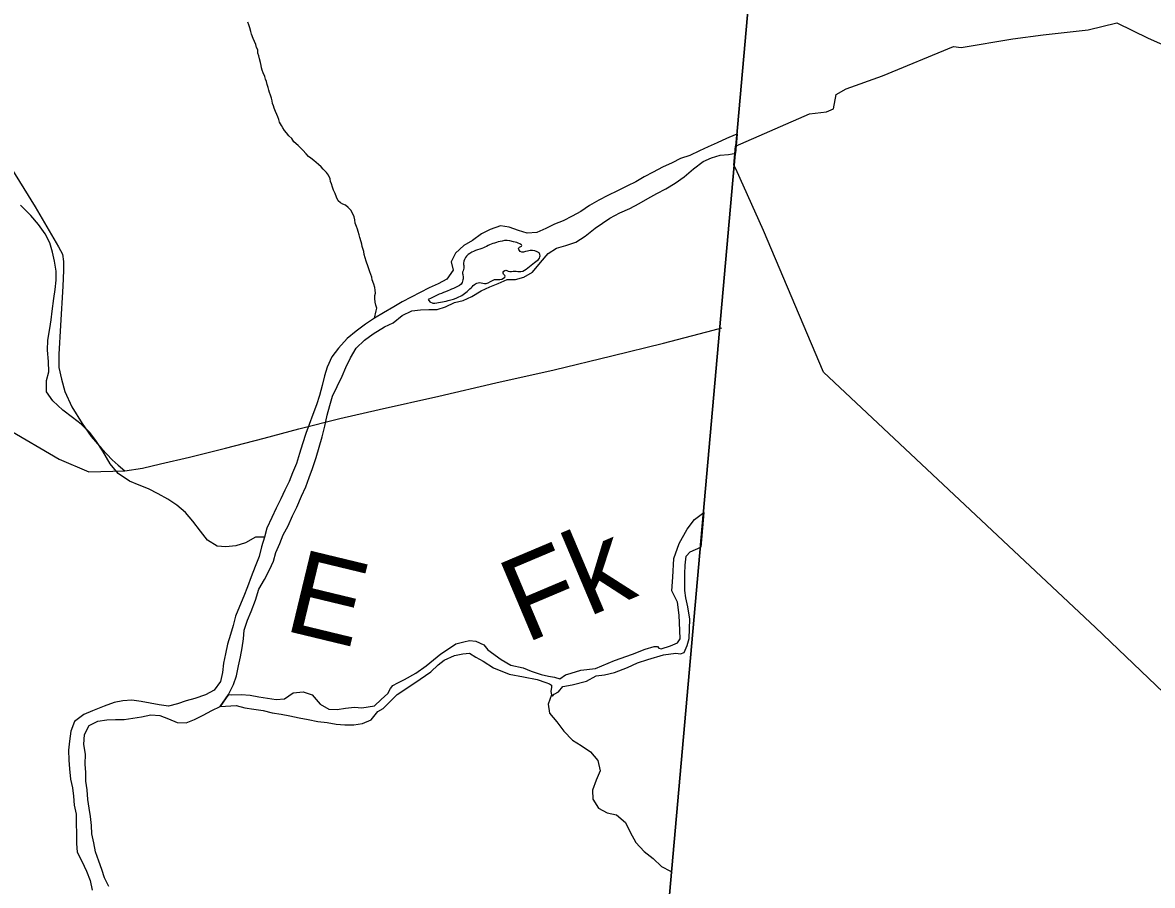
# Model space of a CAD drawing. Extents: x 1310247 to 1664935, y 284496 to 704931.
# Drawn here: x 1542519 to 1549276, y 510674 to 515830 of the extents above; entities that cross this region are included whole.
import ezdxf

# ---------------------------------------------------------------- set-up
doc = ezdxf.new("R2010")
doc.units = 0
for name, color, linetype in [('GM_X_Adjacent_County', 7, 'Continuous'), ('GM_X_Adjacent_County_Text', 7, 'Continuous'), ('GM_X_City_Street', 7, 'Continuous'), ('GM_X_County_Road_Text', 7, 'Continuous'), ('GM_X_Interstate_Shield', 7, 'Continuous'), ('GM_X_Major_Lake_Text', 7, 'Continuous'), ('GM_X_Minor_Lake_Text', 7, 'Continuous'), ('GM_X_Minor_River_Text', 7, 'Continuous'), ('GM_X_Township', 7, 'Continuous')]:
    doc.layers.add(name, color=color, linetype=linetype)

msp = doc.modelspace()

# ---------------------------------------------------------------- linework, layer by layer
at = {"layer": 'GM_X_Adjacent_County'}
msp.add_lwpolyline([(1520400.3, 535135.3), (1523205.2, 534705.2), (1530286, 533001.3), (1537570, 531248.4), (1537825.5, 531187), (1546699.3, 529050.2), (1546793.3, 529027.5), (1548052.5, 529426.3), (1547776.9, 526306), (1547463.3, 522758.3), (1547324.3, 521188.2), (1546925.5, 516687), (1546686.4, 513989.1), (1546297.7, 509605.7)], dxfattribs=at)
at = {"layer": 'GM_X_Adjacent_County_Text'}
msp.add_lwpolyline([(1543135.8, 476031.3), (1543818, 482923.1), (1543861.4, 483361.9), (1544122.7, 486001.5), (1544211.7, 487255.6), (1544428.8, 489554.2), (1545002.2, 495623.2), (1545013, 495737.5), (1545078, 496425), (1545352.6, 499330.6), (1545798, 504043.7), (1545822.1, 504298.4), (1546297.7, 509605.7), (1546686.4, 513989.1), (1546925.5, 516687), (1547324.3, 521188.2), (1547463.3, 522758.3), (1547776.9, 526306), (1548052.5, 529426.3), (1548058.9, 529499.7), (1548609.4, 535719), (1548703.3, 536778.9), (1549067.9, 540794.2)], dxfattribs=at)
at = {"layer": 'GM_X_City_Street'}
for p, q in [((1546783.4, 515049.5), (1546793.4, 515163)), ((1543700.4, 511742.3), (1543750.4, 511814.3))]:
    msp.add_line(p, q, dxfattribs=at)
for points in [[(1546793.4, 515163), (1546780.2, 515159.1), (1546727.7, 515136.1), (1546673.2, 515111.2), (1546618.7, 515086.3), (1546566.2, 515063.3), (1546509.6, 515036.4), (1546453.2, 515017.5), (1546402.7, 514992.5), (1546346.2, 514965.7), (1546289.6, 514936.8), (1546236.9, 514907.8), (1546186.3, 514878.8), (1546135.8, 514853.8), (1546077.2, 514825), (1546018.6, 514796.1), (1545964.1, 514769.2), (1545909.4, 514736.3), (1545856.6, 514701.3), (1545806, 514672.3), (1545751.5, 514645.4), (1545699, 514624.4), (1545648.5, 514599.4), (1545594, 514574.5), (1545535.9, 514571.7), (1545484.2, 514586.8), (1545428.6, 514607.9), (1545376.8, 514615), (1545314.3, 514594.2), (1545263.8, 514567.2), (1545209, 514528.3), (1545158.3, 514497.3), (1545107.4, 514452.3), (1545082.3, 514400.7), (1545093.3, 514350.4), (1545056.2, 514297.1), (1545003.6, 514268.1), (1544951.1, 514245.2), (1544896.5, 514216.2), (1544841.9, 514189.3), (1544789.3, 514160.3), (1544738.7, 514131.3), (1544677, 514095.8)], [(1544682.3, 514012.3), (1544734.7, 514035.3), (1544789.7, 514080.2), (1544846.2, 514107.1), (1544898.4, 514114), (1544948.4, 514115), (1544998.5, 514116), (1545048.8, 514131), (1545101.3, 514156), (1545153.6, 514168.9), (1545206, 514191.9), (1545260.8, 514226.8), (1545313.3, 514249.8), (1545363.7, 514270.8), (1545416.2, 514293.7), (1545466.2, 514294.7), (1545516.5, 514307.7), (1545569.1, 514338.6), (1545616.3, 514395.8), (1545661.4, 514448.9), (1545712.1, 514481.9), (1545768.4, 514496.8), (1545826.9, 514517.6), (1545883.6, 514552.5), (1545942.6, 514601.4), (1546029.9, 514661.7), (1546090.5, 514692.5), (1546151.1, 514719.3), (1546205.7, 514748.2), (1546258.3, 514779.2), (1546310.9, 514808.1), (1546365.5, 514837.1), (1546422.2, 514870), (1546475, 514907), (1546532, 514955.8), (1546588.9, 514998.8), (1546639.4, 515021.8), (1546689.7, 515036.7), (1546739.8, 515041.7), (1546783.4, 515049.5)], [(1544962.7, 514183.2), (1544943.7, 514175.2), (1544953.4, 514161), (1544972.7, 514152)], [(1544677, 514095.8), (1544624.3, 514062.6), (1544569.7, 514027.4), (1544512.9, 513986.2), (1544460.1, 513941), (1544407.1, 513883.8), (1544368.2, 513832.3), (1544341.2, 513770.6), (1544324.4, 513718.8), (1544309.5, 513661), (1544294.5, 513601.2), (1544275.6, 513545.4), (1544254.6, 513487.7), (1544231.7, 513428), (1544212.8, 513374.2), (1544191.8, 513312.5), (1544174.9, 513254.6), (1544155.9, 513194.9), (1544133, 513139.2), (1544112.1, 513087.4), (1544087.3, 513035.8), (1544062.4, 512984.1), (1544035.5, 512928.4), (1544008.6, 512872.8), (1543979.5, 512809.2), (1543964.7, 512755.3), (1543947.7, 512697.5), (1543932.8, 512639.7), (1543909.8, 512580), (1543884.8, 512518.3), (1543863.8, 512458.6), (1543840.9, 512402.9), (1543815.9, 512341.2), (1543792.9, 512281.5), (1543778.1, 512227.6), (1543761.2, 512173.8), (1543744.3, 512116), (1543731.3, 512058.2), (1543720.4, 512002.3), (1543713.6, 511946.3), (1543702.7, 511892.4), (1543663.8, 511841), (1543613.3, 511811.7), (1543548.8, 511790.7), (1543496.5, 511775.5), (1543446.1, 511758.3), (1543391.8, 511745.1), (1543335.8, 511752), (1543281.8, 511762.8), (1543227.9, 511771.7), (1543171.9, 511780.6), (1543117.7, 511777.4), (1543065.4, 511766.2), (1543007, 511745.1), (1542936.4, 511716.2), (1542884, 511695), (1542829.2, 511653.8), (1542806.3, 511596), (1542799.3, 511536.1), (1542792.5, 511482.1), (1542795.5, 511422), (1542798.7, 511369.9), (1542805.8, 511307.7), (1542817, 511257.5), (1542822.2, 511207.4), (1542827.4, 511153.2), (1542838.6, 511099), (1542839.7, 511042.9), (1542840.8, 510982.8), (1542841.9, 510924.7), (1542845.1, 510872.6), (1542872.3, 510818.1), (1542901.4, 510757.6), (1542922.6, 510703.2), (1542935.7, 510644.9)], [(1543750.4, 511814.3), (1543780.6, 511873.2), (1543797.4, 511925), (1543810.4, 511984.9), (1543821.2, 512038.8), (1543832.1, 512092.6), (1543838.9, 512146.6), (1543843.8, 512198.6), (1543864.7, 512258.3), (1543885.6, 512310.1), (1543910.7, 512377.8), (1543931.7, 512443.5), (1543964.7, 512501), (1543995.7, 512558.6), (1544018.5, 512610.3), (1544033.4, 512662.2), (1544056.2, 512715.9), (1544077.1, 512767.6), (1544106, 512823.2), (1544133, 512882.9), (1544157.9, 512934.5), (1544186.9, 513000.2), (1544211.8, 513055.8), (1544232.8, 513111.6), (1544251.6, 513165.3), (1544274.7, 513231.1), (1544291.7, 513292.9), (1544310.7, 513354.6), (1544325.7, 513418.5), (1544340.8, 513484.3), (1544355.7, 513542.2), (1544372.6, 513598), (1544399.6, 513655.6), (1544430.6, 513717.2), (1544451.4, 513768.9), (1544480.4, 513826.5), (1544513.3, 513884.1), (1544564.2, 513931.4), (1544614.9, 513970.6), (1544682.3, 514012.3)], [(1543034.3, 510667.4), (1543009, 510717.9), (1542991.8, 510768.2), (1542974.5, 510818.5), (1542955.3, 510874.9), (1542944.1, 510927.1), (1542933, 510981.4), (1542931.7, 511031.5), (1542924.6, 511085.6), (1542917.3, 511135.8), (1542908.1, 511186), (1542905, 511244.1), (1542897.8, 511296.3), (1542896.6, 511348.4), (1542893.4, 511398.5), (1542894.3, 511458.5), (1542885.2, 511514.7), (1542888.1, 511574.8), (1542917, 511628.4), (1542969.5, 511655.6), (1543021.7, 511662.8), (1543073.9, 511664), (1543126, 511665.1), (1543178.2, 511672.3), (1543230.5, 511681.5), (1543284.7, 511692.7), (1543338.8, 511687.9), (1543390.6, 511669), (1543442.3, 511646.2), (1543496.4, 511645.4), (1543546.8, 511664.6), (1543599.4, 511691.8), (1543649.9, 511719.1), (1543700.4, 511742.3)]]:
    msp.add_lwpolyline(points, dxfattribs=at)
msp.add_spline([(1544972.7, 514152), (1545063.3, 514168.1), (1545127.8, 514190.1), (1545194.2, 514238.1), (1545250.6, 514276.2), (1545290.6, 514270.2), (1545340.5, 514294.2), (1545372.5, 514294.2), (1545404.4, 514314.2), (1545392.4, 514332.2), (1545408.4, 514350.3), (1545422.4, 514344.3), (1545462.3, 514344.3), (1545498.3, 514342.3), (1545540.2, 514364.3), (1545580.2, 514396.3), (1545610.1, 514422.3), (1545610.1, 514450.4), (1545596.2, 514460.4), (1545538.2, 514464.4), (1545494.3, 514462.4), (1545486.3, 514484.4), (1545502.3, 514494.4), (1545454.3, 514520.4), (1545386.4, 514524.5), (1545340.5, 514512.4), (1545264.6, 514480.4), (1545174.1, 514434.4), (1545155.9, 514392.3), (1545158, 514362.3), (1545149.9, 514330.2), (1545151.9, 514320.2), (1545151.9, 514292.2), (1545147.9, 514276.2), (1545107.6, 514246.1), (1545061.3, 514226.1), (1545011, 514206.1), (1544962.7, 514183.2)], degree=3, dxfattribs=at)
at = {"layer": 'GM_X_County_Road_Text'}
msp.add_lwpolyline([(1538926, 512185.7), (1539178.5, 512171.5), (1539748.8, 512451.3), (1541000.7, 513063), (1541617.6, 513369.9), (1541771.3, 513445.2), (1541996.6, 513489), (1542238.7, 513478.5), (1542423.6, 513404.9), (1542736.6, 513220.8), (1542915.4, 513145.3), (1543129.6, 513150.1)], dxfattribs=at)
at = {"layer": 'GM_X_Interstate_Shield'}
for points in [[(1542204.6, 515360.2), (1542205.3, 515358.9), (1542270.7, 515255), (1542432.1, 514989.3), (1542593.4, 514727.7), (1542733, 514490.3), (1542756.6, 514446), (1542764.1, 514401.9), (1542763.6, 514347.9), (1542758.7, 514254), (1542746.4, 514020.1), (1542734.6, 513848.2), (1542735.9, 513768.2), (1542751.1, 513698), (1542770.4, 513625.8), (1542813.5, 513533.4), (1542874.5, 513434.7), (1542929.7, 513356.2), (1542992.9, 513281.5), (1543054.3, 513216.9), (1543089.9, 513185.3)], [(1546649.2, 513991.4), (1546700.7, 514005)], [(1543129.6, 513150.1), (1543235.8, 513167.1), (1543344, 513192), (1543516.3, 513232.2), (1543732.8, 513286.1), (1543963.3, 513345.8), (1544169.9, 513401.7), (1544416.4, 513463.2), (1544650.3, 513518.2), (1545007.9, 513597.4), (1545349.5, 513677.3), (1545697.2, 513755), (1546042.9, 513838.7), (1546352.5, 513913.3), (1546649.2, 513991.4)], [(1543089.9, 513185.3), (1543090, 513185.3), (1543129.6, 513150.1)]]:
    msp.add_lwpolyline(points, dxfattribs=at)
at = {"layer": 'GM_X_Major_Lake_Text'}
msp.add_lwpolyline([(1549433.9, 511738.9), (1548936, 512214.2), (1547308.3, 513740.5), (1546949.1, 514587.3), (1546784.4, 514956.5), (1546773.2, 514978.3), (1546783.2, 515091.3), (1547225.3, 515285.1), (1547327, 515295.6), (1547368.7, 515313.8), (1547384.3, 515399.8), (1547444.3, 515433.7), (1547660.6, 515511.9), (1548085.5, 515686.6), (1548132.4, 515681.3), (1548440, 515733.5), (1548622.4, 515756.9), (1548890.9, 515785.6), (1549062.9, 515827.3), (1549250.6, 515736.1), (1549386.2, 515676.2)], dxfattribs=at)
at = {"layer": 'GM_X_Minor_River_Text'}
for p, q in [((1546593, 512902), (1546574.5, 512694.1)), ((1543750.4, 511814.3), (1543700.4, 511742.3))]:
    msp.add_line(p, q, dxfattribs=at)
for points in [[(1544624.3, 514062.6), (1544632.9, 514106.2), (1544636.7, 514122.5), (1544631.1, 514140.7), (1544627.4, 514158.8), (1544625.9, 514180.9), (1544626.3, 514199), (1544628.7, 514213), (1544627.1, 514231.1), (1544625.4, 514247.2), (1544619.8, 514267.4), (1544610.3, 514291.7), (1544606.7, 514307.8), (1544601, 514324), (1544595.3, 514340.2), (1544585.9, 514370.5), (1544572.6, 514404.9), (1544567, 514423.1), (1544561.4, 514443.2), (1544559.8, 514461.4), (1544550.4, 514491.7), (1544546.7, 514505.8), (1544543, 514519.9), (1544535.5, 514546.2), (1544531.9, 514562.3), (1544526.2, 514580.5), (1544522.5, 514594.6), (1544514.9, 514610.8), (1544507.3, 514631), (1544505.7, 514651.2), (1544502.1, 514669.3), (1544492.5, 514691.6), (1544480.8, 514707.9), (1544465.1, 514724.2), (1544449.3, 514738.6), (1544433.3, 514744.9), (1544419.4, 514753.2), (1544405.6, 514765.5), (1544396, 514785.8), (1544388.5, 514808), (1544378.8, 514828.2), (1544371.2, 514846.5), (1544365.6, 514866.6), (1544359.9, 514880.8), (1544358.3, 514896.9), (1544348.6, 514917.2), (1544336.9, 514933.5), (1544317.3, 514953.9), (1544303.5, 514968.2), (1544287.7, 514982.6), (1544273.9, 514992.9), (1544260, 515005.2), (1544242.3, 515019.6), (1544228.4, 515029.8), (1544214.7, 515046.2), (1544195, 515066.6), (1544181.2, 515080.9), (1544167.5, 515095.2), (1544141.8, 515117.8), (1544128.1, 515136.1), (1544110.4, 515152.5), (1544096.7, 515170.9), (1544084.9, 515185.1), (1544075.2, 515201.4), (1544067.5, 515215.6), (1544055.8, 515233.9), (1544050.2, 515250), (1544044.5, 515266.2), (1544038.8, 515280.4), (1544031.1, 515298.6), (1544023.5, 515318.8), (1544019.8, 515333), (1544014.1, 515347.1), (1544010.4, 515361.3), (1544006.7, 515377.4), (1544001.1, 515395.6), (1543995.4, 515411.8), (1543991.7, 515425.9), (1543988.1, 515442), (1543982.4, 515460.2), (1543976.8, 515478.4), (1543971.1, 515492.5), (1543967.4, 515506.7), (1543957.8, 515528.9), (1543952.1, 515545.1), (1543948.4, 515559.2), (1543944.7, 515573.4), (1543941.1, 515591.5), (1543935.6, 515613.7), (1543932, 515631.9), (1543926.3, 515648), (1543924.7, 515666.1), (1543917, 515680.3), (1543913.3, 515698.5), (1543905.7, 515716.7), (1543898.1, 515734.9), (1543888.6, 515761.2), (1543882.9, 515777.4), (1543877.3, 515797.6), (1543871.7, 515815.8), (1543866, 515831.9)], [(1543964.7, 512755.3), (1543912.5, 512754.2), (1543851.9, 512721.1), (1543793.5, 512702), (1543733.3, 512696.9), (1543683.3, 512701.7), (1543623.7, 512736.6), (1543582.4, 512791.3), (1543537.3, 512850.1), (1543492, 512902.9), (1543440.6, 512945.7), (1543387, 512982.6), (1543329.4, 513013.5), (1543271.7, 513042.5), (1543216, 513065.4), (1543158.2, 513088.3), (1543090.8, 513135.4), (1543041.6, 513192.2), (1542998.7, 513269), (1542961.5, 513325.6), (1542920.2, 513380.3), (1542868.9, 513429.2), (1542817.4, 513470), (1542760, 513513), (1542698.7, 513570), (1542661.5, 513622.6), (1542662.5, 513690.7), (1542675.4, 513742.6), (1542674.3, 513804.6), (1542667.4, 513872.8), (1542670.3, 513932.8), (1542681.4, 514000.8), (1542690.2, 514052.7), (1542695.1, 514104.7), (1542706.3, 514180.6), (1542713.1, 514234.5), (1542720, 514290.5), (1542718.8, 514344.6), (1542709.7, 514404.8), (1542698.5, 514457), (1542681.4, 514513.3), (1542654.2, 514567.8), (1542612.9, 514622.5), (1542567.7, 514677.3), (1542506.5, 514738.3)], [(1544623, 511747.6), (1544662.6, 511783.5), (1544702.8, 511819.5), (1544719, 511849.6), (1544733, 511867.6), (1544763.2, 511883.6), (1544803.5, 511903.6), (1544870, 511941.7), (1544932.4, 511985.7), (1545020.9, 512057.8), (1545065.2, 512087.8), (1545109.5, 512117.9), (1545157.9, 512129.9), (1545192.1, 512137.9), (1545230.3, 512133.9), (1545276.5, 512111.9), (1545300.4, 512081.8), (1545380.2, 512023.8), (1545438.2, 511989.7), (1545512.1, 511973.7), (1545560, 511953.7), (1545619.9, 511933.7), (1545663.9, 511923.7), (1545699.8, 511917.7), (1545731.8, 511907.6), (1545765.7, 511931.7), (1545799.7, 511941.7), (1545857.6, 511959.7), (1545945.5, 511969.7), (1546059.4, 512017.8), (1546167.2, 512055.8), (1546241.1, 512085.8), (1546295.1, 512101.9), (1546315, 512101.9), (1546323, 512091.8), (1546337, 512087.8), (1546392.9, 512105.9), (1546434.9, 512123.9), (1546450.9, 512147.9), (1546448.9, 512196), (1546444.9, 512288.1), (1546434.9, 512366.2), (1546400.9, 512434.2), (1546406.9, 512516.3), (1546413, 512626.4), (1546445, 512716.5), (1546492.9, 512802.6), (1546536.8, 512860.7), (1546593, 512902)], [(1544642.6, 511711.9), (1544674.7, 511731.5), (1544759.2, 511813.5), (1544863.9, 511883.6), (1544960.6, 511949.7), (1545004.8, 511991.7), (1545039.1, 512019.8), (1545101.5, 512047.8), (1545151.8, 512057.8), (1545192.1, 512061.8), (1545230.3, 512037.8), (1545272.5, 512013.8), (1545334.3, 511973.7), (1545428.2, 511935.7), (1545514.1, 511919.7), (1545596, 511903.6), (1545647.9, 511885.6), (1545669.9, 511877.6), (1545681.9, 511869.6), (1545681.9, 511857.6), (1545677.9, 511831.6), (1545681.9, 511811.5), (1545687.8, 511803.5), (1545697.8, 511815.5), (1545723.8, 511829.6), (1545749.8, 511861.6), (1545805.7, 511871.6), (1545891.6, 511893.6), (1545949.5, 511925.7), (1545999.4, 511931.7), (1546059.4, 511945.7), (1546137.3, 511975.7), (1546197.2, 512003.8), (1546257.1, 512023.8), (1546351, 512051.8), (1546424.9, 512061.8), (1546452.8, 512057.8), (1546474.8, 512065.8), (1546492.8, 512107.9), (1546504.8, 512149.9), (1546508.8, 512264), (1546496.8, 512338.1), (1546484.8, 512392.2), (1546478.8, 512436.2), (1546478.8, 512536.3), (1546480.8, 512586.4), (1546486.9, 512640.5), (1546510.9, 512666.5), (1546574.5, 512694.1)], [(1543750.4, 511814.3), (1543767.6, 511813.3)], [(1543767.6, 511813.3), (1543825.7, 511814.4), (1543879.8, 511809.6), (1543931.8, 511800.8), (1543983.7, 511791.9), (1544035.7, 511785.1), (1544085.9, 511788.3), (1544136.5, 511823.6), (1544196.8, 511830.7), (1544250.6, 511811.8), (1544297.8, 511757), (1544349.4, 511726.2), (1544399.5, 511725.4), (1544449.8, 511732.6), (1544503.9, 511737.8), (1544547.5, 511734.9), (1544623, 511747.6)], [(1545681.9, 511811.5), (1545662.1, 511756.8), (1545669, 511702.6), (1545713.9, 511651.6), (1545754.8, 511594.7), (1545807.7, 511541.5), (1545859.1, 511510.4), (1545914.3, 511471.2), (1545959.2, 511420.2), (1545972, 511357.9), (1545948.8, 511302.3), (1545927.6, 511242.6), (1545928.5, 511188.5), (1545963.4, 511135.7), (1546014.8, 511106.6), (1546070.6, 511095.5), (1546123.7, 511050.3), (1546152.5, 510991.6), (1546187.2, 510930.8), (1546236.1, 510875.7), (1546289.3, 510834.6), (1546340.3, 510785.5), (1546393.7, 510758.3), (1546402.1, 510748.8)], [(1543700.4, 511742.3), (1543796.7, 511748.8), (1543848.5, 511734), (1543902.5, 511727.1), (1543956.5, 511718.3), (1544010.4, 511705.4), (1544064.4, 511696.6), (1544116.4, 511687.8), (1544172.3, 511674.9), (1544226.2, 511664), (1544284.2, 511653.1), (1544340.2, 511646.2), (1544394.2, 511637.4), (1544446.2, 511632.6), (1544500.3, 511633.7), (1544552.5, 511640.9), (1544603, 511662.1), (1544642.6, 511711.9)]]:
    msp.add_lwpolyline(points, dxfattribs=at)
at = {"layer": 'GM_X_Township'}
msp.add_lwpolyline([(1549067.9, 540794.2), (1548703.3, 536778.9), (1548609.4, 535719), (1548058.9, 529499.7), (1548052.5, 529426.3), (1547776.9, 526306), (1547463.3, 522758.3), (1547324.3, 521188.2), (1546925.5, 516687), (1546686.4, 513989.1), (1546297.7, 509605.7), (1545822.1, 504298.4), (1545798, 504043.7), (1545352.6, 499330.6), (1545078, 496425), (1545013, 495737.5), (1545002.2, 495623.2), (1544428.8, 489554.2), (1544211.7, 487255.6), (1544122.7, 486001.5), (1543861.4, 483361.9), (1543818, 482923.1), (1543135.8, 476031.3)], dxfattribs=at)

# ---------------------------------------------------------------- texts
at = {"layer": 'GM_X_Minor_Lake_Text'}
for s, height, rotation, p in [('Fk', 499.99, 22.89256, (1545524.6, 512117.6)), ('E', 500, 346.42818, (1544072.1, 512200.2))]:
    msp.add_text(s, height=height, rotation=rotation, dxfattribs=at).set_placement(p)

doc.saveas('drawing.dxf')
